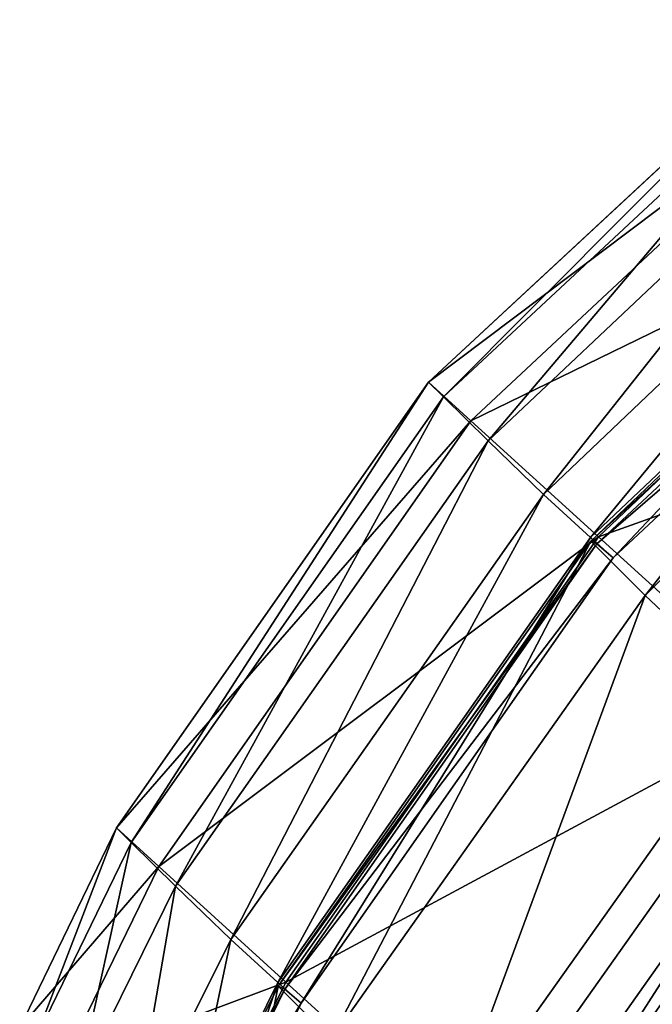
# Model space of a CAD drawing. Header units: millimetres. Extents: x 2387 to 13955, y -4964 to 364.
# Tile 228 of 656: x 6207.29 to 6209.31, y -4318.94 to -4315.8. Entities that reach past the tile are written whole.
import ezdxf

# ---------------------------------------------------------------- set-up
doc = ezdxf.new("R2010")
doc.units = ezdxf.units.MM
doc.header["$MEASUREMENT"] = 0
doc.layers.add('Predefinito', color=7, linetype='Continuous', true_color=0x000000)

msp = doc.modelspace()

# ---------------------------------------------------------------- linework, layer by layer
at = {"layer": 'Predefinito'}
for points in [[(6209.9753, -4315.9175, 1211.7943), (6209.8433, -4315.7974, 1194.025), (6208.596, -4316.9555, 1194.0432)], [(6208.596, -4316.9555, 1167.481), (6208.596, -4316.9555, 1194.0432), (6209.8433, -4315.7974, 1194.025)], [(6209.8433, -4315.7974, 1194.025), (6209.8438, -4315.7978, 1167.473), (6208.596, -4316.9555, 1167.481)], [(6208.596, -4316.9555, 1132.7971), (6208.596, -4316.9555, 1167.481), (6209.8438, -4315.7978, 1167.473)], [(6209.8438, -4315.7978, 1167.473), (6209.8439, -4315.7979, 1132.7946), (6208.596, -4316.9555, 1132.7971)], [(6208.596, -4316.9555, 845.1032), (6208.596, -4316.9555, 882.3096), (6209.8439, -4315.7979, 882.3165)], [(6209.8439, -4315.7979, 882.3165), (6209.8439, -4315.7979, 845.1104), (6208.596, -4316.9555, 845.1032)], [(6208.6437, -4317.0023, 817.3593), (6208.596, -4316.9555, 845.1032), (6209.8439, -4315.7979, 845.1104)], [(6208.596, -4316.9555, 924.4801), (6208.596, -4316.9555, 973.5844), (6209.8439, -4315.7979, 973.5854)], [(6209.8439, -4315.7979, 973.5854), (6209.8439, -4315.7979, 924.4841), (6208.596, -4316.9555, 924.4801)], [(6208.596, -4316.9555, 882.3096), (6208.596, -4316.9555, 924.4801), (6209.8439, -4315.7979, 924.4841)], [(6209.8439, -4315.7979, 924.4841), (6209.8439, -4315.7979, 882.3165), (6208.596, -4316.9555, 882.3096)], [(6208.596, -4316.9555, 1031.5925), (6208.596, -4316.9555, 1088.1238), (6209.8439, -4315.7979, 1088.1232)], [(6209.8439, -4315.7979, 1088.1232), (6209.8439, -4315.7979, 1031.5925), (6208.596, -4316.9555, 1031.5925)], [(6208.596, -4316.9555, 973.5844), (6208.596, -4316.9555, 1031.5925), (6209.8439, -4315.7979, 1031.5925)], [(6209.8439, -4315.7979, 1031.5925), (6209.8439, -4315.7979, 973.5854), (6208.596, -4316.9555, 973.5844)], [(6208.596, -4316.9555, 1088.1238), (6208.596, -4316.9555, 1132.7971), (6209.8439, -4315.7979, 1132.7946)], [(6209.8439, -4315.7979, 1132.7946), (6209.8439, -4315.7979, 1088.1232), (6208.596, -4316.9555, 1088.1238)], [(6209.8439, -4315.7979, 845.1104), (6209.8888, -4315.8423, 817.3815), (6208.6437, -4317.0023, 817.3593)], [(6208.7867, -4317.143, 803.5765), (6208.6437, -4317.0023, 817.3593), (6209.8888, -4315.8423, 817.3815)], [(6209.8888, -4315.8423, 817.3815), (6210.0238, -4315.976, 803.6454), (6208.7867, -4317.143, 803.5765)], [(6208.596, -4316.9555, 1194.0432), (6208.7319, -4317.079, 1211.8374), (6209.9753, -4315.9175, 1211.7943)], [(6210.3727, -4316.2789, 1220.126), (6209.9753, -4315.9175, 1211.7943), (6208.7319, -4317.079, 1211.8374)], [(6208.9637, -4317.3137, 798.432), (6208.7867, -4317.143, 803.5765), (6210.0238, -4315.976, 803.6454)], [(6210.0238, -4315.976, 803.6454), (6210.1953, -4316.142, 798.5347), (6208.9637, -4317.3137, 798.432)], [(6209.1133, -4317.451, 796.603), (6208.9637, -4317.3137, 798.432), (6210.1953, -4316.142, 798.5347)], [(6210.1953, -4316.142, 798.5347), (6210.35, -4316.2838, 796.6813), (6209.1133, -4317.451, 796.603)], [(6208.7319, -4317.079, 1211.8374), (6209.1396, -4317.4494, 1220.2166), (6210.3727, -4316.2789, 1220.126)], [(6209.1865, -4317.5164, 796.4252), (6209.1133, -4317.451, 796.603), (6210.35, -4316.2838, 796.6813)], [(6210.9477, -4316.8026, 1223.0896), (6210.3727, -4316.2789, 1220.126), (6209.1396, -4317.4494, 1220.2166)], [(6210.35, -4316.2838, 796.6813), (6210.4299, -4316.3551, 796.4498), (6209.1865, -4317.5164, 796.4252)], [(6209.2881, -4317.6362, 792.8644), (6209.115, -4317.4626, 795.2932), (6210.3463, -4316.2906, 795.2624)], [(6210.3772, -4316.3098, 796.2046), (6210.3463, -4316.2906, 795.2624), (6209.115, -4317.4626, 795.2932)], [(6209.115, -4317.4626, 795.2932), (6209.1341, -4317.4714, 796.2344), (6210.3772, -4316.3098, 796.2046)], [(6210.4299, -4316.3551, 796.4498), (6210.3772, -4316.3098, 796.2046), (6209.1341, -4317.4714, 796.2344)], [(6210.3463, -4316.2906, 795.2624), (6210.4919, -4316.44, 792.9403), (6209.2881, -4317.6362, 792.8644)], [(6209.1341, -4317.4714, 796.2344), (6209.1865, -4317.5164, 796.4252), (6210.4299, -4316.3551, 796.4498)], [(6209.6462, -4317.9729, 790.4831), (6209.2881, -4317.6362, 792.8644), (6210.4919, -4316.44, 792.9403)], [(6209.1396, -4317.4494, 1220.2166), (6209.7511, -4318.0052, 1223.2456), (6210.9477, -4316.8026, 1223.0896)], [(6207.6469, -4318.4256, 817.3611), (6207.5996, -4318.379, 845.0995), (6208.596, -4316.9555, 845.1032)], [(6208.596, -4316.9555, 882.3096), (6208.596, -4316.9555, 845.1032), (6207.5996, -4318.379, 845.0995)], [(6207.5996, -4318.379, 845.0995), (6207.5997, -4318.379, 882.3037), (6208.596, -4316.9555, 882.3096)], [(6208.596, -4316.9555, 1194.0432), (6208.596, -4316.9555, 1167.481), (6207.5996, -4318.379, 1167.4844)], [(6207.5996, -4318.379, 1167.4844), (6207.5996, -4318.379, 1194.0437), (6208.596, -4316.9555, 1194.0432)], [(6208.7319, -4317.079, 1211.8374), (6208.596, -4316.9555, 1194.0432), (6207.5996, -4318.379, 1194.0437)], [(6207.5997, -4318.379, 924.476), (6207.5996, -4318.379, 973.5834), (6208.596, -4316.9555, 973.5844)], [(6208.596, -4316.9555, 1031.5925), (6208.596, -4316.9555, 973.5844), (6207.5996, -4318.379, 973.5834)], [(6207.5996, -4318.379, 973.5834), (6207.5996, -4318.379, 1031.5925), (6208.596, -4316.9555, 1031.5925)], [(6208.596, -4316.9555, 1088.1238), (6208.596, -4316.9555, 1031.5925), (6207.5996, -4318.379, 1031.5925)], [(6207.5996, -4318.379, 1031.5925), (6207.5996, -4318.3791, 1088.1244), (6208.596, -4316.9555, 1088.1238)], [(6208.596, -4316.9555, 1132.7971), (6208.596, -4316.9555, 1088.1238), (6207.5996, -4318.3791, 1088.1244)], [(6207.5996, -4318.3791, 1088.1244), (6207.5997, -4318.379, 1132.7998), (6208.596, -4316.9555, 1132.7971)], [(6207.5997, -4318.379, 1132.7998), (6207.5996, -4318.379, 1167.4844), (6208.596, -4316.9555, 1167.481)], [(6208.596, -4316.9555, 924.4801), (6208.596, -4316.9555, 882.3096), (6207.5997, -4318.379, 882.3037)], [(6207.5997, -4318.379, 882.3037), (6207.5997, -4318.379, 924.476), (6208.596, -4316.9555, 924.4801)], [(6208.596, -4316.9555, 973.5844), (6208.596, -4316.9555, 924.4801), (6207.5997, -4318.379, 924.476)], [(6208.596, -4316.9555, 1167.481), (6208.596, -4316.9555, 1132.7971), (6207.5997, -4318.379, 1132.7998)], [(6208.596, -4316.9555, 845.1032), (6208.6437, -4317.0023, 817.3593), (6207.6469, -4318.4256, 817.3611)], [(6207.7887, -4318.5654, 803.5859), (6207.6469, -4318.4256, 817.3611), (6208.6437, -4317.0023, 817.3593)], [(6208.6437, -4317.0023, 817.3593), (6208.7867, -4317.143, 803.5765), (6207.7887, -4318.5654, 803.5859)], [(6207.5996, -4318.379, 1194.0437), (6207.7349, -4318.502, 1211.8323), (6208.7319, -4317.079, 1211.8374)], [(6209.1396, -4317.4494, 1220.2166), (6208.7319, -4317.079, 1211.8374), (6207.7349, -4318.502, 1211.8323)], [(6207.9649, -4318.7355, 798.446), (6207.7887, -4318.5654, 803.5859), (6208.7867, -4317.143, 803.5765)], [(6208.7867, -4317.143, 803.5765), (6208.9637, -4317.3137, 798.432), (6207.9649, -4318.7355, 798.446)], [(6208.1154, -4318.8733, 796.6136), (6207.9649, -4318.7355, 798.446), (6208.9637, -4317.3137, 798.432)], [(6208.9637, -4317.3137, 798.432), (6209.1133, -4317.451, 796.603), (6208.1154, -4318.8733, 796.6136)], [(6207.7349, -4318.502, 1211.8323), (6208.1411, -4318.8715, 1220.2041), (6209.1396, -4317.4494, 1220.2166)], [(6208.1896, -4318.9393, 796.4285), (6208.1154, -4318.8733, 796.6136), (6209.1133, -4317.451, 796.603)], [(6209.7511, -4318.0052, 1223.2456), (6209.1396, -4317.4494, 1220.2166), (6208.1411, -4318.8715, 1220.2041)], [(6209.1133, -4317.451, 796.603), (6209.1865, -4317.5164, 796.4252), (6208.1896, -4318.9393, 796.4285)], [(6208.2851, -4319.0551, 792.8748), (6208.1161, -4318.8844, 795.2889), (6209.115, -4317.4626, 795.2932)], [(6209.1341, -4317.4714, 796.2344), (6209.115, -4317.4626, 795.2932), (6208.1161, -4318.8844, 795.2889)], [(6208.1161, -4318.8844, 795.2889), (6208.1371, -4318.8944, 796.2302), (6209.1341, -4317.4714, 796.2344)], [(6209.1865, -4317.5164, 796.4252), (6209.1341, -4317.4714, 796.2344), (6208.1371, -4318.8944, 796.2302)], [(6209.115, -4317.4626, 795.2932), (6209.2881, -4317.6362, 792.8644), (6208.2851, -4319.0551, 792.8748)], [(6208.1371, -4318.8944, 796.2302), (6208.1896, -4318.9393, 796.4285), (6209.1865, -4317.5164, 796.4252)], [(6208.6408, -4319.3901, 790.5066), (6208.2851, -4319.0551, 792.8748), (6209.2881, -4317.6362, 792.8644)], [(6209.2881, -4317.6362, 792.8644), (6209.6462, -4317.9729, 790.4831), (6208.6408, -4319.3901, 790.5066)], [(6209.18, -4319.8726, 789.7028), (6208.6408, -4319.3901, 790.5066), (6209.6462, -4317.9729, 790.4831)], [(6209.6462, -4317.9729, 790.4831), (6210.1822, -4318.4535, 789.6842), (6209.18, -4319.8726, 789.7028)], [(6208.1411, -4318.8715, 1220.2041), (6208.7472, -4319.4235, 1223.2242), (6209.7511, -4318.0052, 1223.2456)], [(6210.4985, -4318.6845, 1224.9897), (6209.7511, -4318.0052, 1223.2456), (6208.7472, -4319.4235, 1223.2242)], [(6208.8603, -4319.6206, 786.0992), (6208.8103, -4319.5556, 788.5155), (6209.8119, -4318.1359, 788.5309)], [(6210.2001, -4318.4709, 789.4751), (6209.8119, -4318.1359, 788.5309), (6208.8103, -4319.5556, 788.5155)], [(6209.8119, -4318.1359, 788.5309), (6209.862, -4318.2009, 786.1011), (6208.8603, -4319.6206, 786.0992)], [(6209.0996, -4319.8526, 783.6961), (6208.8603, -4319.6206, 786.0992), (6209.862, -4318.2009, 786.1011)], [(6209.862, -4318.2009, 786.1011), (6210.1001, -4318.432, 783.6826), (6209.0996, -4319.8526, 783.6961)], [(6207.7349, -4318.502, 1211.8323), (6207.5996, -4318.379, 1194.0437), (6207.2907, -4319.0177, 1194.0385)], [(6207.291, -4319.0179, 1167.4844), (6207.2907, -4319.0177, 1194.0385), (6207.5996, -4318.379, 1194.0437)], [(6207.5996, -4318.379, 1194.0437), (6207.5996, -4318.379, 1167.4844), (6207.291, -4319.0179, 1167.4844)], [(6207.2911, -4319.0179, 1132.8009), (6207.291, -4319.0179, 1167.4844), (6207.5996, -4318.379, 1167.4844)], [(6207.2911, -4319.0179, 845.0991), (6207.2911, -4319.0179, 882.3014), (6207.5997, -4318.379, 882.3037)], [(6207.5997, -4318.379, 882.3037), (6207.5996, -4318.379, 845.0995), (6207.2911, -4319.0179, 845.0991)], [(6207.3371, -4319.0637, 817.3694), (6207.2911, -4319.0179, 845.0991), (6207.5996, -4318.379, 845.0995)], [(6207.2911, -4319.0179, 924.4742), (6207.2911, -4319.0179, 973.5829), (6207.5996, -4318.379, 973.5834)], [(6207.5996, -4318.379, 973.5834), (6207.5997, -4318.379, 924.476), (6207.2911, -4319.0179, 924.4742)], [(6207.2911, -4319.0179, 882.3014), (6207.2911, -4319.0179, 924.4742), (6207.5997, -4318.379, 924.476)], [(6207.5997, -4318.379, 924.476), (6207.5997, -4318.379, 882.3037), (6207.2911, -4319.0179, 882.3014)], [(6207.5996, -4318.3791, 1088.1244), (6207.5996, -4318.379, 1031.5925), (6207.2911, -4319.0179, 1031.5925)], [(6207.2911, -4319.0179, 973.5829), (6207.2911, -4319.0179, 1031.5925), (6207.5996, -4318.379, 1031.5925)], [(6207.5996, -4318.379, 1031.5925), (6207.5996, -4318.379, 973.5834), (6207.2911, -4319.0179, 973.5829)], [(6207.5996, -4318.379, 1167.4844), (6207.5997, -4318.379, 1132.7998), (6207.2911, -4319.0179, 1132.8009)], [(6207.2911, -4319.018, 1088.1248), (6207.2911, -4319.0179, 1132.8009), (6207.5997, -4318.379, 1132.7998)], [(6207.5997, -4318.379, 1132.7998), (6207.5996, -4318.3791, 1088.1244), (6207.2911, -4319.018, 1088.1248)], [(6207.2911, -4319.0179, 1031.5925), (6207.2911, -4319.018, 1088.1248), (6207.5996, -4318.3791, 1088.1244)], [(6207.5996, -4318.379, 845.0995), (6207.6469, -4318.4256, 817.3611), (6207.3371, -4319.0637, 817.3694)], [(6207.4753, -4319.2011, 803.6142), (6207.3371, -4319.0637, 817.3694), (6207.6469, -4318.4256, 817.3611)], [(6207.6469, -4318.4256, 817.3611), (6207.7887, -4318.5654, 803.5859), (6207.4753, -4319.2011, 803.6142)], [(6209.2776, -4320.0173, 782.7859), (6209.0996, -4319.8526, 783.6961), (6210.1001, -4318.432, 783.6826)], [(6209.5005, -4320.1556, 789.6324), (6209.18, -4319.8726, 789.7028), (6210.1822, -4318.4535, 789.6842)], [(6210.1001, -4318.432, 783.6826), (6210.2763, -4318.5956, 782.772), (6209.2776, -4320.0173, 782.7859)], [(6208.8103, -4319.5556, 788.5155), (6209.2005, -4319.8919, 789.465), (6210.2001, -4318.4709, 789.4751)], [(6210.4992, -4318.734, 789.6281), (6210.2001, -4318.4709, 789.4751), (6209.2005, -4319.8919, 789.465)], [(6207.2907, -4319.0177, 1194.0385), (6207.4243, -4319.1397, 1211.8152), (6207.7349, -4318.502, 1211.8323)], [(6208.1411, -4318.8715, 1220.2041), (6207.7349, -4318.502, 1211.8323), (6207.4243, -4319.1397, 1211.8152)], [(6207.649, -4319.3696, 798.4882), (6207.4753, -4319.2011, 803.6142), (6207.7887, -4318.5654, 803.5859)], [(6207.7887, -4318.5654, 803.5859), (6207.9649, -4318.7355, 798.446), (6207.649, -4319.3696, 798.4882)], [(6209.3621, -4320.0934, 782.609), (6209.2776, -4320.0173, 782.7859), (6210.2763, -4318.5956, 782.772)], [(6208.7472, -4319.4235, 1223.2242), (6209.4822, -4320.0944, 1224.9576), (6210.4985, -4318.6845, 1224.9897)], [(6207.8017, -4319.5089, 796.6458), (6207.649, -4319.3696, 798.4882), (6207.9649, -4318.7355, 798.446)], [(6207.9649, -4318.7355, 798.446), (6208.1154, -4318.8733, 796.6136), (6207.8017, -4319.5089, 796.6458)], [(6209.2005, -4319.8919, 789.465), (6209.5005, -4320.1556, 789.6324), (6210.4992, -4318.734, 789.6281)], [(6207.4243, -4319.1397, 1211.8152), (6207.8258, -4319.506, 1220.167), (6208.1411, -4318.8715, 1220.2041)], [(6207.9565, -4319.6807, 792.9061), (6207.8, -4319.5183, 795.2762), (6208.1161, -4318.8844, 795.2889)], [(6208.1371, -4318.8944, 796.2302), (6208.1161, -4318.8844, 795.2889), (6207.8, -4319.5183, 795.2762)], [(6207.8, -4319.5183, 795.2762), (6207.8263, -4319.5319, 796.2178), (6208.1371, -4318.8944, 796.2302)], [(6207.8789, -4319.577, 796.4385), (6207.8017, -4319.5089, 796.6458), (6208.1154, -4318.8733, 796.6136)], [(6208.7472, -4319.4235, 1223.2242), (6208.1411, -4318.8715, 1220.2041), (6207.8258, -4319.506, 1220.167)], [(6208.1896, -4318.9393, 796.4285), (6208.1371, -4318.8944, 796.2302), (6207.8263, -4319.5319, 796.2178)], [(6208.1154, -4318.8733, 796.6136), (6208.1896, -4318.9393, 796.4285), (6207.8789, -4319.577, 796.4385)], [(6208.1161, -4318.8844, 795.2889), (6208.2851, -4319.0551, 792.8748), (6207.9565, -4319.6807, 792.9061)], [(6207.8263, -4319.5319, 796.2178), (6207.8789, -4319.577, 796.4385), (6208.1896, -4318.9393, 796.4285)]]:
    msp.add_3dface(points, dxfattribs=at)

doc.saveas('drawing.dxf')
